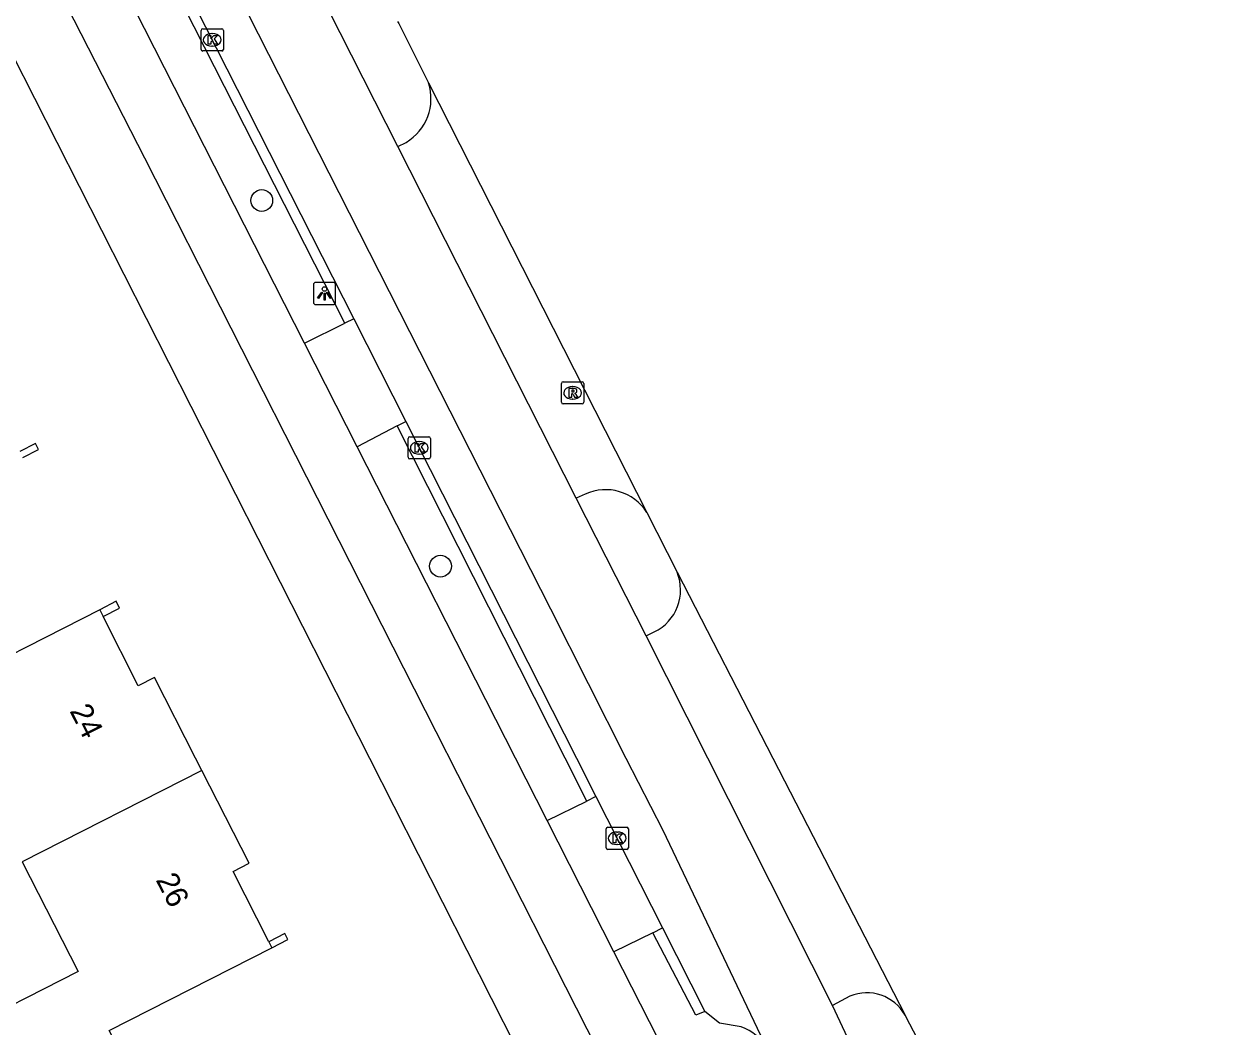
# Model space of a CAD drawing. Extents: x 162417 to 163721, y 384268 to 385416.
# Drawn here: x 163542 to 163596.3, y 384987.9 to 385033 of the extents above; entities that cross this region are included whole.
import ezdxf

# ---------------------------------------------------------------- set-up
doc = ezdxf.new("R2010")
doc.units = 0
for name, color, linetype in [('IMGEO_Boom', 7, 'Continuous'), ('IMGEO_Kolk', 7, 'Continuous'), ('IMGEO_Lichtpunt', 7, 'Continuous'), ('IMGEO_Muur', 7, 'Continuous'), ('IMGEO_Pand', 7, 'Continuous'), ('IMGEO_Pand_nummerreeks', 7, 'Continuous'), ('IMGEO_Parkeervlak_open', 7, 'Continuous'), ('IMGEO_Rijbaan_lokaal_gesloten', 7, 'Continuous'), ('IMGEO_Rioolput', 7, 'Continuous'), ('IMGEO_Voetpad_open', 7, 'Continuous')]:
    doc.layers.add(name, color=color, linetype=linetype)

msp = doc.modelspace()

# ---------------------------------------------------------------- linework, layer by layer
at = {"layer": 'IMGEO_Boom'}
for centre in [(163552.708, 385025.065), (163560.744, 385008.632)]:
    msp.add_circle(centre, 0.489, dxfattribs=at)
at = {"layer": 'IMGEO_Kolk'}
for p, q in [((163550.055, 385032.785), (163550.907, 385032.785)), ((163549.98, 385031.859), (163549.98, 385032.711)), ((163550.468, 385032.565), (163550.493, 385032.565)), ((163550.981, 385032.711), (163550.981, 385031.859)), ((163550.907, 385031.785), (163550.055, 385031.785)), ((163550.491, 385032.005), (163550.466, 385032.005)), ((163559.29, 385013.523), (163559.29, 385014.375)), ((163559.365, 385014.449), (163560.217, 385014.449)), ((163560.291, 385014.375), (163560.291, 385013.523)), ((163559.778, 385014.229), (163559.803, 385014.229)), ((163560.217, 385013.449), (163559.365, 385013.449)), ((163559.801, 385013.669), (163559.776, 385013.669)), ((163568.192, 384995.974), (163568.192, 384996.826)), ((163568.267, 384996.9), (163569.119, 384996.9)), ((163568.68, 384996.68), (163568.705, 384996.68)), ((163569.193, 384996.826), (163569.193, 384995.974)), ((163569.119, 384995.9), (163568.267, 384995.9)), ((163568.703, 384996.12), (163568.678, 384996.12))]:
    msp.add_line(p, q, dxfattribs=at)
for points in [[(163550.055, 385032.785), (163550.907, 385032.785)], [(163549.98, 385031.859), (163549.98, 385032.711)], [(163550.301, 385032.485), (163550.424, 385032.485), (163550.424, 385032.334), (163550.554, 385032.485), (163550.718, 385032.485), (163550.572, 385032.334), (163550.725, 385032.085), (163550.573, 385032.085), (163550.488, 385032.249), (163550.424, 385032.182), (163550.424, 385032.085), (163550.301, 385032.085), (163550.301, 385032.485)], [(163550.981, 385032.711), (163550.981, 385031.859)], [(163550.907, 385031.785), (163550.055, 385031.785)], [(163559.29, 385013.523), (163559.29, 385014.375)], [(163559.365, 385014.449), (163560.217, 385014.449)], [(163560.291, 385014.375), (163560.291, 385013.523)], [(163559.611, 385014.149), (163559.734, 385014.149), (163559.734, 385013.998), (163559.864, 385014.149), (163560.028, 385014.149), (163559.882, 385013.998), (163560.035, 385013.749), (163559.883, 385013.749), (163559.798, 385013.913), (163559.734, 385013.846), (163559.734, 385013.749), (163559.611, 385013.749), (163559.611, 385014.149)], [(163560.217, 385013.449), (163559.365, 385013.449)], [(163568.192, 384995.974), (163568.192, 384996.826)], [(163568.267, 384996.9), (163569.119, 384996.9)], [(163568.513, 384996.6), (163568.636, 384996.6), (163568.636, 384996.449), (163568.766, 384996.6), (163568.93, 384996.6), (163568.784, 384996.449), (163568.937, 384996.2), (163568.785, 384996.2), (163568.7, 384996.364), (163568.636, 384996.297), (163568.636, 384996.2), (163568.513, 384996.2), (163568.513, 384996.6)], [(163569.193, 384996.826), (163569.193, 384995.974)], [(163569.119, 384995.9), (163568.267, 384995.9)]]:
    msp.add_lwpolyline(points, dxfattribs=at)
for centre, start, end in [((163550.057, 385032.709), 91.552, 178.448), ((163550.057, 385032.709), 91.552, 178.448), ((163550.905, 385032.709), 1.552, 88.448), ((163550.905, 385032.709), 1.552, 88.448), ((163550.057, 385031.861), 181.552, 268.448), ((163550.057, 385031.861), 181.552, 268.448), ((163550.905, 385031.861), 271.552, 358.448), ((163550.905, 385031.861), 271.552, 358.448), ((163559.367, 385014.373), 91.552, 178.448), ((163559.367, 385014.373), 91.552, 178.448), ((163560.215, 385014.373), 1.552, 88.448), ((163560.215, 385014.373), 1.552, 88.448), ((163559.367, 385013.525), 181.552, 268.448), ((163559.367, 385013.525), 181.552, 268.448), ((163560.215, 385013.525), 271.552, 358.448), ((163560.215, 385013.525), 271.552, 358.448), ((163568.269, 384996.824), 91.552, 178.448), ((163568.269, 384996.824), 91.552, 178.448), ((163569.117, 384996.824), 1.552, 88.448), ((163569.117, 384996.824), 1.552, 88.448), ((163568.269, 384995.976), 181.552, 268.448), ((163568.269, 384995.976), 181.552, 268.448), ((163569.117, 384995.976), 271.552, 358.448), ((163569.117, 384995.976), 271.552, 358.448)]:
    msp.add_arc(centre, 0.0765, start, end, dxfattribs=at)
for centre, major_axis, ratio, start_param, end_param in [((163550.467, 385032.285), (-0.387, 0.002), 0.722429, 4.712389, 7.853982), ((163550.492, 385032.285), (-0.39, 0.002), 0.717154, 1.570796, 4.712389), ((163559.777, 385013.949), (-0.387, 0.002), 0.722429, 4.712389, 7.853982), ((163559.802, 385013.949), (-0.39, 0.002), 0.717154, 1.570796, 4.712389), ((163568.679, 384996.4), (-0.387, 0.002), 0.722429, 4.712389, 7.853982), ((163568.704, 384996.4), (-0.39, 0.002), 0.717154, 1.570796, 4.712389)]:
    msp.add_ellipse(centre, major_axis=major_axis, ratio=ratio, start_param=start_param, end_param=end_param, dxfattribs=at)
at = {"layer": 'IMGEO_Lichtpunt'}
for p, q in [((163555.933, 385021.384), (163555.125, 385021.384)), ((163555.933, 385021.384), (163555.125, 385021.384)), ((163555.031, 385021.289), (163555.031, 385020.482)), ((163555.031, 385021.289), (163555.031, 385020.482)), ((163556.027, 385020.482), (163556.027, 385021.289)), ((163556.027, 385020.482), (163556.027, 385021.289)), ((163555.125, 385020.388), (163555.933, 385020.388)), ((163555.125, 385020.388), (163555.933, 385020.388))]:
    msp.add_line(p, q, dxfattribs=at)
for points in [[(163555.405, 385020.953), (163555.444, 385020.925), (163555.256, 385020.663), (163555.218, 385020.69), (163555.405, 385020.953)], [(163555.507, 385020.905), (163555.554, 385020.905), (163555.554, 385020.583), (163555.507, 385020.583), (163555.507, 385020.905)], [(163555.617, 385020.925), (163555.655, 385020.952), (163555.842, 385020.69), (163555.803, 385020.662), (163555.617, 385020.925)]]:
    msp.add_lwpolyline(points, dxfattribs=at)
msp.add_circle((163555.53, 385021.087), 0.0994, dxfattribs=at)
for centre, start, end in [((163555.125, 385021.289), 90, 180), ((163555.125, 385021.289), 90, 180), ((163555.933, 385021.289), 0, 90), ((163555.933, 385021.289), 0, 90), ((163555.125, 385020.482), 180, 270), ((163555.125, 385020.482), 180, 270), ((163555.933, 385020.482), 270, 0), ((163555.933, 385020.482), 270, 360)]:
    msp.add_arc(centre, 0.0946, start, end, dxfattribs=at)
at = {"layer": 'IMGEO_Muur'}
for points in [[(163541.97, 385013.517), (163542.666, 385013.871), (163542.529, 385014.139), (163541.834, 385013.785)], [(163545.58, 385006.363), (163546.317, 385006.738), (163546.159, 385007.051), (163545.421, 385006.676)], [(163553.158, 384991.482), (163553.883, 384991.85), (163553.746, 384992.12), (163553.021, 384991.752)]]:
    msp.add_lwpolyline(points, dxfattribs=at)
at = {"layer": 'IMGEO_Pand'}
for points in [[(163545.421, 385006.676), (163538.055, 385002.93), (163536.318, 385006.346)], [(163545.421, 385006.676), (163545.58, 385006.363)], [(163550.012, 384999.452), (163549.733, 385000), (163547.887, 385003.629), (163547.158, 385003.259), (163545.58, 385006.363)], [(163550.012, 384999.452), (163541.941, 384995.347)], [(163553.021, 384991.752), (163551.416, 384994.91), (163552.135, 384995.276), (163550.012, 384999.452)], [(163541.941, 384995.347), (163544.452, 384990.409), (163539.033, 384987.654), (163542.076, 384981.664)], [(163553.021, 384991.752), (163553.158, 384991.482)], [(163547.54, 384984.455), (163545.85, 384987.766), (163553.158, 384991.482)]]:
    msp.add_lwpolyline(points, dxfattribs=at)
at = {"layer": 'IMGEO_Parkeervlak_open'}
msp.add_lwpolyline([(163574.262, 384987.926), (163573.286, 384988.089), (163572.639, 384988.612)], dxfattribs=at)
msp.add_arc((163573.616, 384985.986), 2.045, 27.3726, 71.5863, dxfattribs=at)
at = {"layer": 'IMGEO_Rijbaan_lokaal_gesloten'}
for points in [[(163543.493, 385050.372), (163565.691, 385006.707), (163569.085, 385000), (163570.744, 384996.761), (163575.432, 384986.926)], [(163558.831, 385027.486), (163555.713, 385033.636)], [(163558.815, 385033.116), (163558.874, 385033.023), (163560.212, 385030.353)], [(163560.212, 385030.353), (163570.018, 385011.049)], [(163566.848, 385011.682), (163558.831, 385027.486)], [(163569.995, 385005.495), (163566.848, 385011.682)], [(163570.018, 385011.049), (163571.382, 385008.358)], [(163571.382, 385008.358), (163575.686, 385000), (163581.634, 384988.446)], [(163578.372, 384988.883), (163572.767, 385000), (163569.995, 385005.495)], [(163582.97, 384978.933), (163581.337, 384982.561), (163578.372, 384988.883)], [(163581.634, 384988.446), (163581.685, 384988.346), (163582.618, 384986.586), (163586.033, 384980.524)]]:
    msp.add_lwpolyline(points, dxfattribs=at)
at = {"layer": 'IMGEO_Rioolput'}
for p, q in [((163566.186, 385015.996), (163566.186, 385016.848)), ((163566.261, 385016.922), (163567.113, 385016.922)), ((163566.674, 385016.702), (163566.699, 385016.702)), ((163567.187, 385016.848), (163567.187, 385015.996)), ((163567.113, 385015.922), (163566.261, 385015.922)), ((163566.697, 385016.142), (163566.672, 385016.142))]:
    msp.add_line(p, q, dxfattribs=at)
for points in [[(163566.186, 385015.996), (163566.186, 385016.848)], [(163566.261, 385016.922), (163567.113, 385016.922)], [(163566.775, 385016.62), (163566.523, 385016.622), (163566.523, 385016.222)], [(163566.701, 385016.541), (163566.647, 385016.541), (163566.647, 385016.46)], [(163566.647, 385016.46), (163566.699, 385016.46)], [(163567.187, 385016.848), (163567.187, 385015.996)], [(163567.113, 385015.922), (163566.261, 385015.922)], [(163566.523, 385016.222), (163566.647, 385016.222), (163566.647, 385016.384), (163566.658, 385016.384)], [(163566.705, 385016.355), (163566.776, 385016.222), (163566.916, 385016.222), (163566.851, 385016.348)]]:
    msp.add_lwpolyline(points, dxfattribs=at)
for centre, radius, start, end in [((163566.263, 385016.846), 0.0765, 91.552, 178.448), ((163566.263, 385016.846), 0.0765, 91.552, 178.448), ((163566.683, 385016.649), 0.19, 274.7715, 282.9687), ((163566.707, 385016.445), 0.0964, 77.0061, 93.1865), ((163566.721, 385016.502), 0.0378, 276.6634, 79.6772), ((163566.774, 385016.51), 0.109, 350.3612, 89.416), ((163566.772, 385016.51), 0.112, 277.5842, 350.9817), ((163567.111, 385016.846), 0.0765, 1.552, 88.448), ((163567.111, 385016.846), 0.0765, 1.552, 88.448), ((163566.263, 385015.998), 0.0765, 181.552, 268.448), ((163566.263, 385015.998), 0.0765, 181.552, 268.448), ((163566.657, 385016.331), 0.0533, 26.0293, 88.6989), ((163566.756, 385016.295), 0.108, 29.5134, 73.7905), ((163567.111, 385015.998), 0.0765, 271.552, 358.448), ((163567.111, 385015.998), 0.0765, 271.552, 358.448)]:
    msp.add_arc(centre, radius, start, end, dxfattribs=at)
for centre, major_axis, ratio, start_param, end_param in [((163566.673, 385016.422), (-0.387, 0.002), 0.722429, 4.712389, 7.853982), ((163566.698, 385016.422), (-0.39, 0.002), 0.717154, 1.570796, 4.712389)]:
    msp.add_ellipse(centre, major_axis=major_axis, ratio=ratio, start_param=start_param, end_param=end_param, dxfattribs=at)
at = {"layer": 'IMGEO_Voetpad_open'}
for points in [[(163574.621, 384973.481), (163547.457, 385026.967), (163540.137, 385041.23), (163534.186, 385050.269), (163533.893, 385050.706)], [(163534.443, 385045.503), (163557.559, 385000), (163571.782, 384971.962), (163572.96, 384969.64), (163599.332, 384917.655), (163619.201, 384879.411), (163644.977, 384828.162)], [(163548.271, 385036.636), (163556.848, 385019.747)], [(163556.439, 385019.546), (163547.877, 385036.425)], [(163554.626, 385018.654), (163546.082, 385035.462)], [(163558.831, 385027.486), (163559.204, 385027.678)], [(163556.848, 385019.747), (163556.439, 385019.546)], [(163556.848, 385019.747), (163559.189, 385015.138)], [(163554.626, 385018.654), (163556.439, 385019.546)], [(163556.997, 385013.998), (163554.626, 385018.654)], [(163558.795, 385014.933), (163556.997, 385013.998)], [(163558.795, 385014.933), (163559.189, 385015.138)], [(163567.319, 384998.076), (163566.347, 385000), (163558.795, 385014.933)], [(163559.189, 385015.138), (163566.866, 385000), (163567.737, 384998.282)], [(163565.538, 384997.201), (163564.115, 385000), (163556.997, 385013.998)], [(163567.255, 385011.87), (163566.848, 385011.682)], [(163569.995, 385005.495), (163570.36, 385005.673)], [(163565.538, 384997.201), (163567.319, 384998.076)], [(163567.737, 384998.282), (163567.319, 384998.076)], [(163567.737, 384998.282), (163570.733, 384992.372)], [(163568.539, 384991.295), (163565.538, 384997.201)], [(163570.296, 384992.158), (163568.539, 384991.295)], [(163570.296, 384992.158), (163570.733, 384992.372)], [(163572.639, 384988.612), (163572.228, 384988.447), (163570.296, 384992.158)], [(163570.733, 384992.372), (163572.639, 384988.612)], [(163576.974, 384974.74), (163568.539, 384991.295)], [(163579.154, 384989.303), (163578.372, 384988.883)]]:
    msp.add_lwpolyline(points, dxfattribs=at)
for centre, radius, start, end in [((163558.004, 385029.658), 2.315, 301.2302, 17.4747), ((163568.168, 385009.882), 2.187, 32.2319, 114.6704), ((163569.44, 385007.56), 2.1, 295.9915, 22.3316), ((163579.919, 384987.5), 1.959, 28.8873, 112.986)]:
    msp.add_arc(centre, radius, start, end, dxfattribs=at)

# ---------------------------------------------------------------- texts
at = {"layer": 'IMGEO_Pand_nummerreeks'}
for s, rotation, p in [('24', 296.946, (163544.053, 385002.128)), ('26', 296.9403, (163547.928, 384994.534))]:
    msp.add_text(s, height=1, rotation=rotation, dxfattribs=at).set_placement(p)

doc.saveas('drawing.dxf')
